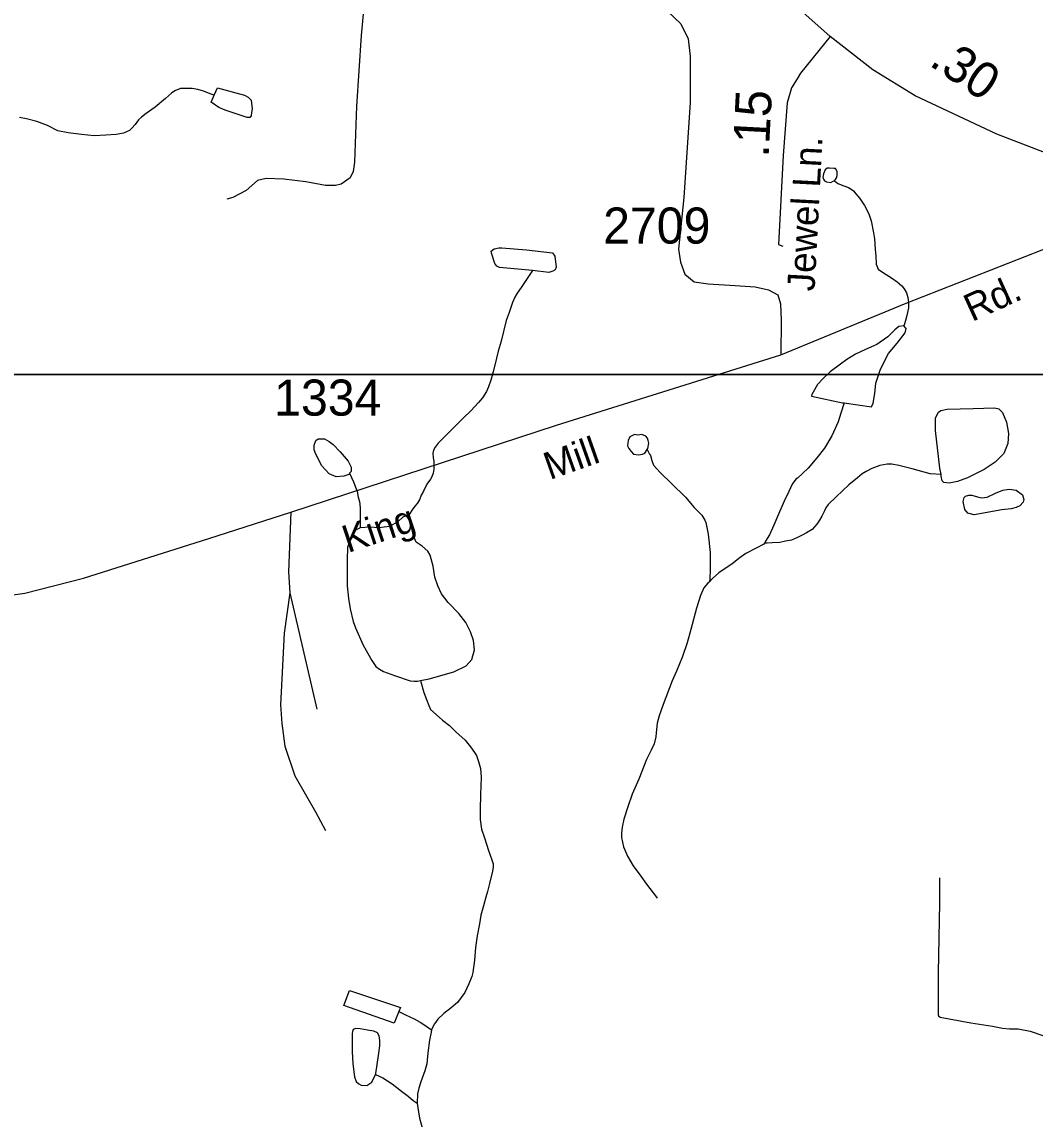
# Model space of a CAD drawing. Extents: x 2082433 to 2279600, y 546599 to 755198.
# Drawn here: x 2155683 to 2159193, y 627650 to 631450 of the extents above; entities that cross this region are included whole.
import ezdxf

# ---------------------------------------------------------------- set-up
doc = ezdxf.new("R2010")
doc.units = 0
for name, color, linetype in [('Exist Hydrographic Misc Water Feature', 7, 'Continuous'), ('Exist Road Non-System Type 51', 7, 'Continuous'), ('Exist Road Secondary Mileage Hundredths English Label', 7, 'Continuous'), ('Exist Road Secondary Type 51 Attributed', 7, 'Continuous'), ('Exist Road Secondary Type 51 Label', 7, 'Continuous'), ('Exist Road Secondary Type 51 Number Label', 7, 'Continuous'), ('Map Preparation Inset Cut Line', 7, 'Continuous')]:
    doc.layers.add(name, color=color, linetype=linetype)

msp = doc.modelspace()

# ---------------------------------------------------------------- linework, layer by layer
at = {"layer": 'Exist Hydrographic Misc Water Feature'}
for points in [[(2156348.6, 631196), (2156339, 631199.9), (2156312.5, 631209.5), (2156292.2, 631215.5), (2156272.5, 631219.3), (2156252.7, 631219.4), (2156232.6, 631219.2), (2156212.5, 631210.9), (2156201, 631202.9), (2156180.5, 631184.9), (2156144.8, 631154.6), (2156113.2, 631132.6), (2156097, 631120.4), (2156087.4, 631110.2), (2156075.3, 631094.1), (2156063.6, 631082.1), (2156055.4, 631074), (2156035.5, 631064.1), (2156009.7, 631059.8), (2155973.6, 631057.6), (2155933.2, 631055.6), (2155889.7, 631059.3), (2155843.6, 631065.1), (2155807.5, 631073), (2155771.2, 631090.6), (2155735.3, 631104.6), (2155699, 631114.1), (2155675, 631118.2)], [(2156348.6, 631196), (2156360.5, 631221.8), (2156424.3, 631204.4), (2156454.4, 631196.6), (2156466.7, 631188.7), (2156477, 631178.6), (2156478.8, 631168.6), (2156480.5, 631148.5), (2156478.8, 631136.5), (2156477, 631124.7), (2156472.9, 631118.4), (2156463.2, 631118.6), (2156387, 631144), (2156364.8, 631153.7), (2156339, 631171.9), (2156348.6, 631196)], [(2158497.6, 630899.9), (2158501.7, 630904.1), (2158505.2, 630910.1), (2158507.4, 630917.9), (2158507.2, 630932.1), (2158501.1, 630941.9), (2158495.1, 630942), (2158481, 630943.8), (2158473, 630943.8), (2158465.2, 630937.6), (2158459.4, 630923.9), (2158457.4, 630911.6), (2158459.4, 630905.6), (2158463.5, 630899.7), (2158469.7, 630895.6), (2158485.5, 630894), (2158493.5, 630898.1), (2158497.6, 630899.9)], [(2158497.6, 630899.9), (2158509.5, 630889.9), (2158529.8, 630882.1), (2158546, 630876.4), (2158556, 630870.4), (2158563.8, 630864.3), (2158572, 630854.2), (2158585.9, 630838.3), (2158601.9, 630814.3), (2158616.5, 630784.6), (2158624.3, 630760.7), (2158632.7, 630718.8), (2158636.6, 630698.8), (2158638.6, 630662.8), (2158641.1, 630638.9), (2158642.7, 630611.1), (2158649.1, 630593.1), (2158667.1, 630581), (2158695.2, 630563.4), (2158715.3, 630549.4), (2158731.3, 630535.2), (2158739.5, 630525.5), (2158747.7, 630511.6), (2158751.6, 630495.7), (2158753.7, 630477.5), (2158754.1, 630459.6), (2158747.9, 630433.3), (2158744.2, 630415.7), (2158739.9, 630403.7), (2158738.1, 630397.5)], [(2157451.8, 630588.3), (2157337.8, 630599.5), (2157327.7, 630603.4), (2157321.4, 630613.3), (2157309.5, 630649.2), (2157309.1, 630655.3), (2157319.1, 630663.6), (2157335.1, 630667.6), (2157345.2, 630667.7), (2157431.1, 630660), (2157520.9, 630650.5), (2157529.1, 630638.7), (2157533.4, 630600.7), (2157529.7, 630590.8), (2157521.7, 630586.7), (2157507.8, 630582.3), (2157451.8, 630588.3)], [(2157451.8, 630588.3), (2157435.6, 630564), (2157412, 630529.9), (2157398.1, 630510.1), (2157390.1, 630495.9), (2157382.5, 630477.9), (2157370.4, 630443.7), (2157360.6, 630415.6), (2157343.1, 630343.6), (2157333.3, 630309.8), (2157327.5, 630285.5), (2157315.6, 630237.4), (2157307.7, 630209.4), (2157299.9, 630185.5), (2157291.9, 630169.2), (2157278.1, 630147.4), (2157264.4, 630131.2), (2157238.3, 630103.1), (2157212.3, 630079.1), (2157192.8, 630058.9), (2157170.9, 630036.7), (2157148.9, 630014.8), (2157132.9, 629998.6), (2157125.4, 629990.4), (2157114.9, 629976.6), (2157109, 629966.5), (2157106.9, 629956.7), (2157107.5, 629940.4), (2157109.4, 629928.4), (2157109.4, 629914.6), (2157110, 629900.7), (2157107.5, 629886.5), (2157103.4, 629874.5), (2157097.9, 629866.4), (2157086, 629848.3), (2157073.9, 629824.2), (2157065.9, 629810.4), (2157060.4, 629794.3), (2157052, 629782.1), (2157044.4, 629772.3), (2157034.7, 629760), (2157024.3, 629744.1), (2157021.4, 629735.8), (2157020.2, 629732.2)], [(2158738.1, 630397.5), (2158720.5, 630395.4), (2158706.5, 630383.3), (2158682.5, 630359.3), (2158645, 630332.9), (2158604.8, 630314.7), (2158570.8, 630298.7), (2158541, 630280.5), (2158518.7, 630264.4), (2158483.4, 630238.1), (2158457.2, 630214.1), (2158439.3, 630193.7), (2158423.5, 630167.7), (2158419.6, 630159.8), (2158417.8, 630153.9), (2158525.7, 630130.3), (2158531.8, 630130.6)], [(2158531.8, 630130.6), (2158625.9, 630116.8), (2158631.7, 630128.9), (2158637.4, 630162.9), (2158641.3, 630198.8), (2158657.5, 630247.1), (2158684.8, 630301.3), (2158714.5, 630337.4), (2158742.2, 630373.4), (2158746.3, 630387.4), (2158738.1, 630397.5)], [(2158531.8, 630130.6), (2158519.7, 630094.3), (2158510.1, 630064.2), (2158488.5, 630016.3), (2158462.7, 629974), (2158437.1, 629939.7), (2158407.1, 629903.7), (2158387.3, 629885.7), (2158369.2, 629869.7), (2158363.5, 629865.7), (2158351.4, 629849.3), (2158339.9, 629823.4), (2158323.7, 629789.4), (2158304, 629745.3), (2158288.2, 629707.2), (2158272.4, 629673.1), (2158258.9, 629651.1), (2158254.8, 629644.9)], [(2158867.1, 629882.4), (2158863, 629904.5), (2158848, 630034.2), (2158848.2, 630078.4), (2158857.8, 630098.3), (2158866, 630104.4), (2158887.6, 630108.5), (2158977.8, 630111.1), (2159051.6, 630113.3), (2159067.6, 630109.3), (2159079.5, 630097.3), (2159093.9, 630063.5), (2159100, 630023.7), (2159098.2, 629989.5), (2159084.4, 629955.4), (2159054.7, 629925.4), (2159016.8, 629899.1), (2158958.9, 629871), (2158923.5, 629858.5), (2158895.2, 629852.6), (2158877.1, 629854.5), (2158871, 629860.3), (2158867.3, 629876.3), (2158867.1, 629882.4)], [(2157849, 629968.6), (2157850.8, 629972.8), (2157854.7, 629990.8), (2157852.5, 630000.5), (2157850.4, 630008.5), (2157844.7, 630014.7), (2157830.7, 630020.4), (2157816.8, 630018.5), (2157804.9, 630020.3), (2157788.7, 630012.2), (2157782.8, 630000.1), (2157781.1, 629982.1), (2157785, 629972.2), (2157793, 629962.5), (2157801.2, 629952.3), (2157819.1, 629950.5), (2157833, 629952.4), (2157841, 629956.4), (2157849, 629968.6)], [(2156817.8, 629886.9), (2156815.7, 629882.7), (2156797.9, 629876.9), (2156772.1, 629874.7), (2156747.7, 629884.5), (2156721.6, 629912.4), (2156701.5, 629952.3), (2156695.4, 629968.2), (2156695, 629984.1), (2156701.1, 630000.2), (2156709.3, 630006.3), (2156731.5, 630006.2), (2156747.2, 629996.5), (2156761.2, 629986.6), (2156785.4, 629960.7), (2156813.3, 629928.9), (2156823.7, 629907.1), (2156823.9, 629892.8), (2156817.8, 629886.9)], [(2157849, 629968.6), (2157857, 629952.8), (2157860.9, 629948.6), (2157865.2, 629930.9), (2157870.9, 629915), (2157893.5, 629888.9), (2157933.5, 629851.2), (2157982.1, 629803.3), (2158011.8, 629767.6), (2158028.2, 629751.7), (2158038, 629741.7), (2158048.3, 629724), (2158052.2, 629716.1), (2158060.2, 629675.9), (2158067.2, 629612), (2158067.2, 629552), (2158065.7, 629521.8), (2158065.3, 629510.1)], [(2158867.1, 629882.4), (2158828.9, 629884.1), (2158766.8, 629901.6), (2158720.9, 629913.5), (2158696.9, 629917.5), (2158680.7, 629917.5), (2158654.8, 629913.3), (2158627, 629902.9), (2158607.3, 629892.9), (2158593.3, 629884.9), (2158577.3, 629870.7), (2158547.4, 629846.4), (2158503.7, 629804.4), (2158475.6, 629778.2), (2158468, 629766.3), (2158463.7, 629756), (2158454.1, 629738.1), (2158446.1, 629724.2), (2158436.3, 629709.9), (2158420.5, 629692), (2158400.6, 629680), (2158386.4, 629671.6), (2158370.2, 629663.5), (2158348.5, 629655.4), (2158328.2, 629651.6), (2158308.9, 629647.2), (2158282.5, 629645.1), (2158264.6, 629645), (2158254.8, 629644.9)], [(2156817.8, 629886.9), (2156831.9, 629857.2), (2156844.2, 629823.3), (2156847.9, 629803.2), (2156852, 629789.2), (2156854.3, 629767), (2156854.3, 629749.1), (2156854.9, 629729.2), (2156854.9, 629719), (2156854.5, 629697.2)], [(2159077.9, 629759.8), (2158981.9, 629743), (2158960, 629748.8), (2158949.5, 629760.9), (2158943.6, 629788.9), (2158947.2, 629803), (2158951.8, 629806.8), (2158963.4, 629811.1), (2158973.7, 629810.8), (2158993.6, 629804.9), (2159007.7, 629801.2), (2159027.2, 629803.5), (2159055.5, 629817.5), (2159080.9, 629827.8), (2159103.3, 629831.7), (2159127.3, 629827.7), (2159149.4, 629812.2), (2159153.5, 629796.1), (2159151.5, 629785.9), (2159139.6, 629773.9), (2159127.7, 629768), (2159109.4, 629763.9), (2159077.9, 629759.8)], [(2157020.2, 629732.2), (2157021.4, 629735.8), (2157016.5, 629740), (2157002.7, 629734), (2156984.7, 629718.1), (2156956.4, 629701.6), (2156918.9, 629697.6), (2156888.5, 629699.4), (2156854.5, 629697.2)], [(2157063.6, 629168.4), (2157094, 629174.7), (2157179.7, 629199.1), (2157221.7, 629219.5), (2157241.2, 629241.7), (2157251.1, 629275.5), (2157247, 629307.3), (2157236.7, 629337.3), (2157220.3, 629369.3), (2157196.3, 629401.4), (2157160, 629438.9), (2157136.2, 629468.8), (2157123.7, 629496.7), (2157113.5, 629526.6), (2157107.5, 629564.4), (2157101.2, 629590.5), (2157097.3, 629602.5), (2157089.3, 629616.3), (2157069, 629634.4), (2157048.7, 629648.4), (2157039.2, 629670.1), (2157028.6, 629716.3), (2157020.2, 629732.2)], [(2156854.5, 629697.2), (2156838.7, 629689), (2156825, 629666.8), (2156811.2, 629630.7), (2156809.4, 629586.8), (2156809.8, 629532.8), (2156810.2, 629497), (2156813.9, 629453.1), (2156820.2, 629417.3), (2156830.7, 629373.1), (2156838.7, 629351.2), (2156865.1, 629291.2), (2156895.3, 629237.6), (2156909.4, 629217.6), (2156921.3, 629207.7), (2156935.9, 629199.9), (2156973.4, 629186.1), (2157027.8, 629168.1), (2157041.5, 629166.4), (2157053.6, 629166.6), (2157063.6, 629168.4)], [(2158254.8, 629644.9), (2158252.5, 629641.2), (2158226.7, 629626.8), (2158191, 629608.7), (2158170.9, 629594.7), (2158143, 629572.5), (2158097.1, 629542.2), (2158075.4, 629521.9), (2158065.3, 629510.1)], [(2158065.3, 629510.1), (2158059.2, 629506.2), (2158045.4, 629490), (2158033.9, 629463.7), (2158020.2, 629419.6), (2158000.7, 629345.9), (2157987, 629299.7), (2157970.8, 629251.4), (2157951.1, 629201.7), (2157935.7, 629167.5), (2157904.1, 629085.1), (2157890, 629047), (2157884.1, 629021.2), (2157880.6, 628987.3), (2157878.7, 628973.4), (2157873, 628949.1), (2157862.9, 628927.1), (2157846.9, 628895), (2157819.5, 628827), (2157797.5, 628774.7), (2157782.1, 628730.8), (2157768.4, 628688.7), (2157762.5, 628660.8), (2157760.2, 628640.4), (2157760.6, 628624.6), (2157766.8, 628592.8), (2157780.9, 628560.7), (2157800.8, 628526.8), (2157827.3, 628491.2), (2157847.1, 628463.1), (2157869.5, 628433.3), (2157877.5, 628423.2), (2157883.4, 628415.4)], [(2157063.6, 629168.4), (2157065.5, 629164.4), (2157075.7, 629126.8), (2157084.1, 629102.8), (2157092.1, 629082.5), (2157098.5, 629068.6), (2157118.4, 629051), (2157140.5, 629031), (2157164.3, 629013.2), (2157186.7, 628991.2), (2157218.7, 628961.6), (2157236.7, 628939.4), (2157250.9, 628919.8), (2157257.2, 628909.6), (2157265, 628887.7), (2157271.2, 628863.6), (2157273.4, 628833.7), (2157272, 628773.9), (2157270.1, 628721.8), (2157270.3, 628687.7), (2157274.6, 628653.9), (2157284.9, 628623.9), (2157299.2, 628579.9), (2157311.3, 628548.1), (2157315.4, 628534.1), (2157315.4, 628524), (2157313.2, 628508.1), (2157303.1, 628466.2), (2157295.6, 628438.1), (2157290, 628417.9), (2157282, 628387.9), (2157272.2, 628356.1), (2157268.3, 628325.9), (2157260.5, 628284), (2157254.7, 628244), (2157250.9, 628200), (2157245.1, 628157.8), (2157241.4, 628143.8), (2157231.2, 628117.7), (2157217.6, 628087.8), (2157192, 628053.5), (2157169.9, 628035.4), (2157144.4, 628015.3), (2157124.1, 627995.3), (2157112.4, 627979.2), (2157104.4, 627964.9), (2157102.4, 627959.2)], [(2158861.1, 628484.9), (2158861.7, 628398.9), (2158856.6, 628156.8), (2158857.4, 628011), (2158857.6, 628006.9), (2158863.8, 628003.2), (2158969.8, 627983.5), (2159045.7, 627972), (2159079.5, 627964.1), (2159103.5, 627962.5), (2159133.6, 627962.4), (2159175.7, 627954.8), (2159220, 627939.2), (2159274.1, 627917.2), (2159307.7, 627897.5), (2159347.9, 627865.9), (2159360.2, 627857.9)], [(2156988.2, 628022.3), (2156972.4, 627982.5), (2156797.9, 628043.4), (2156817.8, 628095.5), (2156994.1, 628036.4), (2156988.2, 628022.3)], [(2156988.2, 628022.3), (2157012.2, 628010.6), (2157042.3, 627996.7), (2157062.4, 627985.1), (2157078.6, 627975), (2157086.4, 627968.9), (2157102.4, 627959.2)], [(2156907.4, 627804.2), (2156909.2, 627807.9), (2156918.7, 627870.1), (2156923.2, 627904), (2156922.8, 627922.3), (2156920.7, 627938), (2156914.8, 627948.2), (2156902.5, 627954.1), (2156880.5, 627957.9), (2156854.5, 627961.8), (2156838.7, 627963.8), (2156834.4, 627961.6), (2156830.3, 627959.8), (2156828.4, 627953.6), (2156826.8, 627945.7), (2156827.2, 627907.5), (2156827, 627883.6), (2156829.3, 627841.5), (2156835.4, 627795.6), (2156841.2, 627779.7), (2156849.6, 627771.9), (2156858, 627767.8), (2156877.7, 627766.1), (2156895.3, 627778), (2156907.4, 627804.2)], [(2157102.4, 627959.2), (2157100.5, 627951), (2157094.6, 627923), (2157088.9, 627878.9), (2157085.2, 627840.9), (2157079, 627817.1), (2157065.5, 627779.1), (2157057.5, 627757.1), (2157053.8, 627737), (2157052, 627704.8)], [(2156907.4, 627804.2), (2156933.4, 627792.1), (2156965.4, 627772.3), (2156997.6, 627746.7), (2157021.4, 627728.9), (2157038.2, 627714.6), (2157052, 627704.8)], [(2157052, 627704.8), (2157054, 627689.1), (2157060.2, 627652.9), (2157072.3, 627610.9), (2157086.6, 627569.4), (2157102.8, 627541.4), (2157117.2, 627517.4), (2157130.7, 627497.4), (2157147.1, 627477.5), (2157161, 627467.7)]]:
    msp.add_lwpolyline(points, dxfattribs=at)
at = {"layer": 'Exist Road Non-System Type 51'}
msp.add_line((2156611.5, 629472.8), (2156705.2, 629069.5), dxfattribs=at)
for points in [[(2156939.6, 631657.3), (2156903.6, 631628.9), (2156873.1, 631565.7), (2156857.8, 631402.2), (2156842.5, 631158), (2156834.9, 630964), (2156830.5, 630931.3), (2156819.6, 630909.5), (2156789.1, 630887.7), (2156769.5, 630883.3), (2156734.6, 630883.3), (2156667, 630896.4), (2156590.7, 630905.1), (2156529.7, 630907.3), (2156499.2, 630900.8), (2156459.9, 630865.9), (2156414.2, 630841.9), (2156392.4, 630835.4)], [(2157871.5, 631506.8), (2157919.5, 631487.2), (2157965.3, 631443.6), (2157991.4, 631391.3), (2157998, 631330.3), (2157998, 631171.1), (2157976.2, 630841.9), (2157957.6, 630663.2), (2157964.2, 630617.4), (2157979.4, 630576), (2158012.1, 630549.8), (2158060.1, 630543.2), (2158153.8, 630536.7), (2158223.6, 630532.3), (2158269.4, 630521.4), (2158302.1, 630504), (2158310.8, 630473.5), (2158313, 630416.8), (2158311.9, 630296.9)], [(2156614.7, 629751.9), (2156607.1, 629544.8), (2156611.5, 629472.8)], [(2156611.5, 629472.8), (2156591.8, 629333.3), (2156578.8, 629084.8), (2156583.1, 629019.4), (2156594, 628940.9), (2156628.9, 628838.4), (2156699.7, 628714.2), (2156734.6, 628648.8)]]:
    msp.add_lwpolyline(points, dxfattribs=at)
at = {"layer": 'Exist Road Secondary Type 51 Attributed'}
for points in [[(2158482.8, 631399.1), (2158304.1, 631560), (2158130.7, 631709.8), (2157967.7, 631836.2), (2157719.1, 632001.9), (2157109.4, 632339), (2156777.1, 632533.6), (2156584.8, 632629.8)], [(2158482.8, 631399.1), (2158380.2, 631272.3), (2158368.4, 631252.3), (2158349.4, 631221.5), (2158333.9, 631169.1), (2158319.6, 630986.7), (2158304.1, 630679.3), (2158319.3, 630672.9)], [(2159927.2, 630721), (2159360, 630945), (2159059.6, 631060.6), (2158777.2, 631194.1), (2158630.6, 631283.5), (2158482.8, 631399.1)], [(2150445.6, 631275.6), (2151479.1, 631066.5), (2151633.2, 631001.2), (2151858.2, 630857.9), (2152901.1, 630183.1), (2153421.7, 629838.5), (2153717.3, 629651.7), (2154120, 629392.3), (2154239.7, 629319.8), (2154344.9, 629269), (2154463, 629239.6), (2154558.9, 629217.8), (2154648.3, 629224.3), (2154779.6, 629253.7), (2155125.6, 629380.8), (2155420.1, 629433.6), (2155693.6, 629470.7), (2155896.4, 629523), (2156330.9, 629660.4), (2156614.7, 629751.9), (2157534.7, 630052.7), (2158311.9, 630296.9), (2158746, 630475.5), (2159275.8, 630683.4)]]:
    msp.add_lwpolyline(points, dxfattribs=at)
at = {"layer": 'Map Preparation Inset Cut Line'}
for points in [[(2115667.4, 674476.7), (2179108.5, 674476.7), (2179108.5, 645771.4), (2163899.7, 645768.1), (2163899.7, 630228.2), (2103425.3, 630228.2), (2103425.3, 662094.1)], [(2125488.3, 630228.2), (2201171.6, 630228.2), (2201171.6, 601522.9), (2185962.8, 601519.6), (2185962.8, 585979.7), (2125488.3, 585979.7)]]:
    msp.add_lwpolyline(points, close=True, dxfattribs=at)

# ---------------------------------------------------------------- texts
at = {"layer": 'Exist Road Secondary Mileage Hundredths English Label'}
for s, rotation, p in [('.30', 325.9499, (2158821.9, 631301.8)), ('.15', 87.0048, (2158269.4, 630979.1))]:
    msp.add_text(s, height=125, rotation=rotation, dxfattribs=at).set_placement(p)
at = {"layer": 'Exist Road Secondary Type 51 Label'}
for s, rotation, p in [('Jewel Ln.', 87.0048, (2158428.6, 630515.3)), ('Rd.', 24.4048, (2158973.9, 630410.1)), ('Mill', 19.4999, (2157511.5, 629862.8)), ('King', 18.2643, (2156812.2, 629610.1))]:
    msp.add_text(s, height=95, rotation=rotation, dxfattribs=at).set_placement(p)
at = {"layer": 'Exist Road Secondary Type 51 Number Label'}
for s, p in [('2709', (2157696.3, 630682)), ('1334', (2156556.7, 630086.1))]:
    msp.add_text(s, height=125, dxfattribs=at).set_placement(p)

doc.saveas('drawing.dxf')
